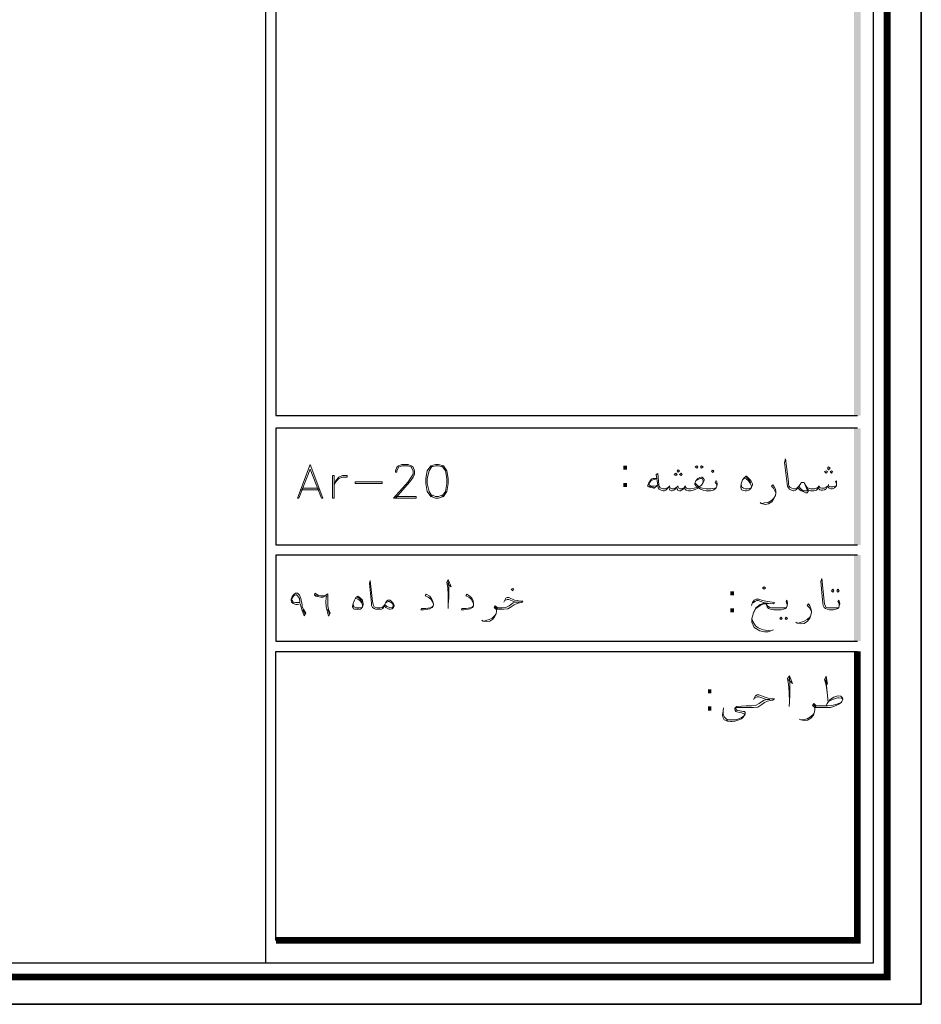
# Model space of a CAD drawing. Header units: metres. Extents: x 5.7 to 89.8, y 4 to 63.5.
# Tile 326 of 475: x 72 to 89.8, y 4 to 23.4. Entities that reach past the tile are written whole.
import ezdxf

# ---------------------------------------------------------------- set-up
doc = ezdxf.new("R2010")
doc.units = ezdxf.units.M
doc.header["$MEASUREMENT"] = 0
for name, color, linetype in [('PDF17_KADR', 7, 'Continuous'), ('PDF17_Text', 7, 'Continuous'), ('PDF17_textt', 7, 'Continuous')]:
    doc.layers.add(name, color=color, linetype=linetype)
doc.styles.add('PDF B Mitra', font='BMITRA.TTF')

msp = doc.modelspace()

# ---------------------------------------------------------------- linework, layer by layer
at = {"layer": 'PDF17_KADR', "lineweight": 25}
for points in [[(5.695, 4.013), (89.785, 4.013), (89.785, 63.476), (5.695, 63.476)], [(5.695, 63.476), (89.785, 63.476), (89.785, 4.013), (5.695, 4.013)], [(6.514, 4.832), (88.841, 4.832), (88.841, 62.657), (6.514, 62.657)]]:
    msp.add_lwpolyline(points, close=True, dxfattribs=at)
at = {"layer": 'PDF17_KADR', "lineweight": 0, "const_width": 0.135}
msp.add_lwpolyline([(6.235, 62.937), (6.235, 4.552), (89.111, 4.552), (89.111, 62.937)], close=True, dxfattribs=at)
at = {"layer": 'PDF17_KADR', "lineweight": 25}
for points in [[(76.851, 4.832), (76.851, 62.657)], [(88.524, 42.759), (77.053, 42.759), (77.053, 15.956), (77.053, 15.628), (88.524, 15.628)], [(88.524, 15.378), (77.053, 15.378), (77.053, 13.076), (88.524, 13.076)], [(88.524, 12.874), (82.783, 12.874), (77.053, 12.874), (77.053, 11.179), (82.783, 11.179), (88.524, 11.179)], [(77.053, 5.275), (77.053, 10.976), (78.748, 10.976), (82.783, 10.976), (88.524, 10.976)]]:
    msp.add_lwpolyline(points, dxfattribs=at)
at = {"layer": 'PDF17_KADR', "lineweight": 0, "const_width": 0.135}
msp.add_lwpolyline([(77.053, 5.275), (88.524, 5.275), (88.524, 9.31), (88.524, 10.976)], dxfattribs=at)
at = {"layer": 'PDF17_KADR', "transparency": 33554559}
for points in [[(88.456, 15.628), (88.591, 15.628), (88.456, 42.759)], [(88.591, 15.628), (88.456, 42.759), (88.591, 42.759)], [(88.456, 13.076), (88.591, 13.076), (88.456, 15.378)], [(88.591, 13.076), (88.456, 15.378), (88.591, 15.378)], [(88.456, 11.179), (88.591, 11.179), (88.456, 12.874)], [(88.591, 11.179), (88.456, 12.874), (88.591, 12.874)]]:
    msp.add_solid(points, dxfattribs=at)
at = {"layer": 'PDF17_textt', "lineweight": 20}
for points in [[(88.109, 14.28), (88.09, 14.318), (88.109, 14.338), (88.109, 14.299), (88.109, 14.28), (88.109, 14.241), (88.09, 14.222), (88.071, 14.203), (88.032, 14.184), (88.003, 14.184), (87.965, 14.193), (87.946, 14.212), (87.936, 14.232), (87.907, 14.184), (87.878, 14.164), (87.84, 14.155), (87.811, 14.155), (87.782, 14.164), (87.763, 14.184), (87.753, 14.212), (87.734, 14.174), (87.715, 14.155), (87.666, 14.145), (87.618, 14.145), (87.599, 14.145), (87.56, 14.155), (87.541, 14.174), (87.522, 14.222), (87.483, 14.289), (87.474, 14.309), (87.455, 14.309), (87.435, 14.309), (87.416, 14.309), (87.406, 14.289), (87.377, 14.241), (87.349, 14.203), (87.329, 14.184), (87.329, 14.174), (87.3, 14.155), (87.272, 14.145), (87.262, 14.145), (87.223, 14.155), (87.185, 14.174), (87.166, 14.203), (87.146, 14.232), (87.137, 14.28), (87.089, 14.704), (87.108, 14.771), (87.166, 14.318), (87.166, 14.261), (87.175, 14.232), (87.194, 14.212), (87.233, 14.193), (87.262, 14.184), (87.272, 14.184), (87.281, 14.184), (87.329, 14.193), (87.339, 14.203), (87.349, 14.212), (87.377, 14.241)], [(79.412, 14.029), (79.817, 14.029), (79.817, 14.001), (79.374, 14.001), (79.663, 14.318), (79.721, 14.415), (79.759, 14.472), (79.759, 14.54), (79.721, 14.607), (79.663, 14.636), (79.538, 14.636), (79.47, 14.607), (79.441, 14.54), (79.441, 14.511), (79.412, 14.511), (79.412, 14.54), (79.441, 14.607), (79.47, 14.636), (79.538, 14.665), (79.663, 14.665), (79.721, 14.636), (79.759, 14.607), (79.788, 14.54), (79.788, 14.472), (79.759, 14.415), (79.692, 14.318), (79.412, 14.001)], [(80.135, 14.636), (80.077, 14.54), (80.038, 14.386), (80.038, 14.289), (80.077, 14.126), (80.135, 14.029)], [(80.356, 14.607), (80.26, 14.636), (80.202, 14.636), (80.106, 14.607)], [(80.327, 14.029), (80.395, 14.126), (80.424, 14.289), (80.424, 14.386), (80.395, 14.54), (80.327, 14.636)], [(84.565, 14.386), (84.498, 14.386), (84.469, 14.376), (84.45, 14.357), (84.411, 14.299), (84.382, 14.232), (84.421, 14.212), (84.507, 14.193), (84.517, 14.193), (84.584, 14.251)], [(84.565, 14.376), (84.488, 14.357), (84.45, 14.338), (84.411, 14.28), (84.411, 14.27), (84.421, 14.251), (84.44, 14.241), (84.546, 14.232), (84.584, 14.261)], [(85.75, 14.232), (85.75, 14.251), (85.74, 14.289), (85.721, 14.309), (85.74, 14.347), (85.75, 14.318), (85.759, 14.28), (85.759, 14.261), (85.75, 14.232), (85.74, 14.203), (85.711, 14.174), (85.682, 14.155), (85.625, 14.145), (85.557, 14.145), (85.538, 14.145), (85.48, 14.155), (85.432, 14.174), (85.403, 14.193), (85.393, 14.212), (85.374, 14.193), (85.336, 14.174), (85.287, 14.155), (85.23, 14.145), (85.22, 14.145), (85.191, 14.145), (85.143, 14.155), (85.124, 14.174), (85.104, 14.203), (85.085, 14.174), (85.056, 14.155), (85.037, 14.145), (85.018, 14.145), (84.979, 14.155), (84.97, 14.174), (84.96, 14.212), (84.931, 14.174), (84.902, 14.155), (84.873, 14.145), (84.854, 14.145), (84.825, 14.155), (84.816, 14.174), (84.796, 14.212), (84.767, 14.174), (84.748, 14.155), (84.719, 14.145), (84.7, 14.145), (84.69, 14.145), (84.652, 14.155), (84.613, 14.174), (84.594, 14.203), (84.584, 14.251), (84.556, 14.463), (84.584, 14.482), (84.604, 14.261), (84.613, 14.232), (84.633, 14.203), (84.652, 14.193), (84.69, 14.184), (84.7, 14.184), (84.729, 14.184), (84.758, 14.193), (84.796, 14.212), (84.816, 14.232), (84.825, 14.203), (84.864, 14.184), (84.893, 14.184), (84.931, 14.193), (84.96, 14.212), (84.979, 14.232), (84.999, 14.193), (85.027, 14.184), (85.056, 14.184), (85.104, 14.203), (85.124, 14.232), (85.133, 14.212), (85.153, 14.193), (85.191, 14.184), (85.22, 14.184), (85.23, 14.184), (85.307, 14.193), (85.374, 14.212), (85.336, 14.241), (85.316, 14.27), (85.316, 14.289), (85.336, 14.338), (85.374, 14.386), (85.413, 14.405), (85.451, 14.415), (85.461, 14.415), (85.48, 14.395), (85.499, 14.367), (85.499, 14.347), (85.48, 14.309), (85.451, 14.251), (85.403, 14.222), (85.442, 14.203), (85.47, 14.193), (85.538, 14.184), (85.557, 14.184), (85.634, 14.184), (85.711, 14.193), (85.74, 14.203)], [(85.48, 14.309), (85.48, 14.338), (85.461, 14.376), (85.451, 14.386), (85.432, 14.386), (85.374, 14.367), (85.336, 14.338)], [(86.289, 14.386), (86.328, 14.376), (86.376, 14.338), (86.405, 14.299), (86.434, 14.241), (86.434, 14.222)], [(86.318, 14.415), (86.366, 14.386), (86.405, 14.328), (86.424, 14.309)], [(77.573, 14.193), (77.891, 14.193)], [(84.507, 14.212), (84.411, 14.232)], [(84.825, 14.241), (84.816, 14.232)], [(84.979, 14.241), (84.979, 14.232)], [(85.133, 14.241), (85.124, 14.232)], [(85.326, 14.309), (85.336, 14.28), (85.365, 14.251), (85.403, 14.222)], [(86.414, 14.193), (86.357, 14.184), (86.308, 14.184), (86.28, 14.193), (86.241, 14.222), (86.231, 14.28)], [(86.915, 14.106), (86.896, 14.145), (86.867, 14.193), (86.828, 14.232), (86.857, 14.261), (86.877, 14.232), (86.906, 14.174), (86.915, 14.126), (86.915, 14.097), (86.906, 14.049), (86.877, 13.991), (86.838, 13.924), (86.771, 13.885), (86.703, 13.875), (86.626, 13.895), (86.607, 13.914)], [(87.541, 14.174), (87.551, 14.145), (87.551, 14.126), (87.532, 14.106), (87.503, 14.106), (87.455, 14.126), (87.416, 14.145), (87.387, 14.164), (87.349, 14.203)], [(87.483, 14.289), (87.503, 14.241), (87.532, 14.164), (87.532, 14.145), (87.522, 14.145), (87.503, 14.145), (87.464, 14.145), (87.426, 14.164), (87.397, 14.193), (87.368, 14.232)], [(87.522, 14.222), (87.541, 14.203), (87.56, 14.193), (87.599, 14.184), (87.618, 14.184), (87.686, 14.184), (87.724, 14.193), (87.753, 14.212), (87.763, 14.232), (87.792, 14.203), (87.82, 14.193), (87.869, 14.193), (87.907, 14.212), (87.936, 14.232), (87.955, 14.241), (87.965, 14.232), (87.994, 14.222), (88.042, 14.222), (88.081, 14.232), (88.109, 14.241)], [(87.772, 14.241), (87.763, 14.232)], [(87.955, 14.27), (87.955, 14.241)], [(77.534, 14.164), (77.92, 14.164)], [(80.106, 14.068), (80.202, 14.029), (80.26, 14.029), (80.356, 14.068)], [(86.636, 13.895), (86.694, 13.904), (86.761, 13.914), (86.828, 13.952), (86.877, 14.001), (86.906, 14.049)], [(79.191, 11.872), (79.172, 11.843), (79.162, 11.824), (79.133, 11.805), (79.095, 11.805), (79.066, 11.805), (79.056, 11.805), (79.018, 11.805), (78.989, 11.824), (78.96, 11.843), (78.941, 11.882), (78.941, 11.92), (78.902, 12.315), (78.912, 12.373), (78.96, 11.959), (78.969, 11.901), (78.979, 11.882), (78.989, 11.853), (79.027, 11.843), (79.056, 11.834), (79.066, 11.834), (79.104, 11.834), (79.152, 11.843), (79.181, 11.872), (79.201, 11.891)], [(80.433, 12.315), (80.51, 12.248), (80.453, 12.392), (80.424, 12.334), (80.443, 12.228), (80.453, 12.094), (80.453, 11.901), (80.453, 11.824)], [(80.453, 11.901), (80.462, 12.036), (80.462, 12.257), (80.453, 12.354)], [(88.167, 11.872), (88.167, 11.901), (88.158, 11.93), (88.138, 11.959), (88.158, 11.988), (88.167, 11.968), (88.177, 11.92), (88.177, 11.911), (88.167, 11.872), (88.158, 11.843), (88.138, 11.824), (88.1, 11.805), (88.052, 11.795), (87.975, 11.795), (87.926, 11.805), (87.898, 11.824), (87.869, 11.843), (87.849, 11.882), (87.84, 11.92), (87.801, 12.354), (87.82, 12.411), (87.869, 11.968), (87.878, 11.911), (87.888, 11.882), (87.898, 11.853), (87.936, 11.834), (87.975, 11.834), (88.052, 11.834), (88.138, 11.834), (88.158, 11.843)], [(77.833, 12.094), (77.891, 12.074)], [(78.661, 12.045), (78.7, 12.017), (78.738, 11.968), (78.758, 11.939)], [(80.164, 11.911), (80.135, 11.959), (80.106, 12.007), (80.058, 12.045), (80, 12.074), (80.019, 12.103), (80.087, 12.065), (80.116, 12.026), (80.144, 11.978), (80.164, 11.911), (80.164, 11.891), (80.154, 11.872), (80.135, 11.843), (80.087, 11.814), (80.048, 11.805), (79.961, 11.795), (79.913, 11.795), (79.923, 11.824), (80.01, 11.824), (80.087, 11.834), (80.125, 11.843), (80.154, 11.872)], [(80.953, 11.911), (80.934, 11.959), (80.905, 12.007), (80.857, 12.045), (80.799, 12.074), (80.819, 12.103), (80.876, 12.065), (80.915, 12.026), (80.944, 11.978), (80.953, 11.911), (80.953, 11.891), (80.953, 11.872), (80.934, 11.843), (80.886, 11.814), (80.848, 11.805), (80.761, 11.795), (80.713, 11.795), (80.722, 11.824), (80.809, 11.824), (80.876, 11.834), (80.915, 11.843), (80.953, 11.872)], [(78.748, 11.843), (78.69, 11.834), (78.652, 11.834), (78.623, 11.843), (78.584, 11.862), (78.575, 11.92)], [(78.623, 12.026), (78.671, 12.007), (78.709, 11.978), (78.738, 11.939), (78.758, 11.891), (78.758, 11.862)], [(79.22, 11.93), (79.239, 11.949), (79.268, 11.959), (79.287, 11.959), (79.307, 11.949), (79.326, 11.939), (79.355, 11.92), (79.364, 11.882), (79.364, 11.872), (79.355, 11.843), (79.335, 11.834), (79.297, 11.843), (79.239, 11.862), (79.21, 11.891)], [(81.551, 11.949), (81.589, 12.026), (81.618, 12.036), (81.647, 12.036), (81.762, 11.988), (81.82, 11.978), (81.868, 11.968), (81.926, 11.968), (81.907, 11.939), (81.859, 11.93), (81.811, 11.92), (81.753, 11.891), (81.695, 11.853), (81.628, 11.814), (81.551, 11.805), (81.454, 11.805), (81.425, 11.805), (81.406, 11.805), (81.406, 11.766), (81.396, 11.718), (81.368, 11.66), (81.329, 11.612), (81.271, 11.573), (81.204, 11.564), (81.136, 11.573), (81.117, 11.593)], [(81.406, 11.776), (81.396, 11.805), (81.377, 11.824), (81.358, 11.843), (81.377, 11.872), (81.416, 11.843), (81.445, 11.834), (81.454, 11.834), (81.512, 11.834), (81.589, 11.843), (81.657, 11.872), (81.734, 11.93), (81.782, 11.949), (81.849, 11.949), (81.782, 11.949), (81.647, 11.997), (81.618, 11.997), (81.57, 11.978)], [(81.425, 11.814), (81.396, 11.834), (81.368, 11.853)], [(86.434, 11.882), (86.453, 11.939), (86.491, 11.988), (86.53, 12.007), (86.578, 12.007), (86.655, 11.978), (86.751, 11.959), (86.886, 11.939), (86.867, 11.911), (86.694, 11.93), (86.617, 11.959), (86.568, 11.978), (86.54, 11.978), (86.511, 11.968), (86.462, 11.93)], [(86.867, 11.4), (86.761, 11.362), (86.694, 11.362), (86.597, 11.381), (86.491, 11.448), (86.443, 11.554), (86.443, 11.622), (86.472, 11.737), (86.52, 11.824), (86.607, 11.882), (86.674, 11.911), (86.723, 11.911), (86.78, 11.92)], [(86.703, 11.93), (86.607, 11.901), (86.52, 11.834), (86.472, 11.737)], [(87.137, 11.872), (87.137, 11.901), (87.127, 11.93), (87.117, 11.959), (87.127, 11.988), (87.137, 11.968), (87.146, 11.92), (87.146, 11.911), (87.137, 11.872), (87.127, 11.843), (87.108, 11.824), (87.069, 11.805), (87.021, 11.795), (86.954, 11.795), (86.877, 11.795), (86.809, 11.805), (86.771, 11.824), (86.742, 11.853), (86.732, 11.901), (86.732, 11.93)], [(86.732, 11.901), (86.751, 11.872), (86.8, 11.843), (86.819, 11.834), (86.877, 11.834), (86.954, 11.834), (87.031, 11.834), (87.108, 11.834), (87.127, 11.843)], [(87.618, 11.756), (87.599, 11.795), (87.58, 11.834), (87.532, 11.882), (87.56, 11.911), (87.589, 11.872), (87.609, 11.824), (87.618, 11.766), (87.618, 11.747), (87.609, 11.689), (87.589, 11.631), (87.541, 11.573), (87.474, 11.525), (87.406, 11.516), (87.339, 11.535), (87.31, 11.554)], [(77.583, 11.795), (77.621, 11.708)], [(78.074, 11.805), (78.112, 11.708)], [(81.146, 11.573), (81.194, 11.583), (81.262, 11.602), (81.319, 11.631), (81.368, 11.679), (81.396, 11.718)], [(87.349, 11.535), (87.397, 11.545), (87.464, 11.564), (87.532, 11.602), (87.589, 11.651), (87.609, 11.689)], [(86.443, 11.622), (86.462, 11.564), (86.511, 11.477), (86.568, 11.439), (86.665, 11.4), (86.809, 11.381)], [(87.156, 10.418), (87.243, 10.341), (87.185, 10.495), (87.146, 10.437), (87.166, 10.331), (87.175, 10.177), (87.185, 9.975), (87.175, 9.888)], [(87.185, 9.975), (87.194, 10.119), (87.194, 10.35), (87.185, 10.466)], [(87.878, 10.418), (87.936, 10.331), (87.907, 10.485), (87.878, 10.418), (87.907, 10.312), (87.926, 10.167), (87.946, 9.975)], [(87.926, 10.167), (87.907, 10.37), (87.907, 10.476)], [(86.472, 10.023), (86.511, 10.1), (86.549, 10.119), (86.578, 10.119), (86.703, 10.071), (86.761, 10.052), (86.809, 10.042), (86.886, 10.042), (86.857, 10.013), (86.809, 10.004), (86.751, 9.994), (86.694, 9.965), (86.636, 9.927), (86.559, 9.878), (86.472, 9.869), (86.366, 9.869), (86.28, 9.869), (86.154, 9.869), (86.145, 9.869), (86.135, 9.869), (86.125, 9.85), (86.135, 9.83), (86.154, 9.811), (86.202, 9.801), (86.27, 9.792), (86.299, 9.792), (86.308, 9.772), (86.308, 9.734), (86.299, 9.715), (86.27, 9.676), (86.241, 9.647), (86.183, 9.628), (86.145, 9.609), (86.106, 9.599), (86.048, 9.589), (86.029, 9.589), (85.962, 9.599), (85.942, 9.609), (85.894, 9.628), (85.875, 9.667), (85.865, 9.715), (85.875, 9.801), (85.885, 9.859)], [(85.875, 9.801), (85.875, 9.744), (85.885, 9.715), (85.904, 9.676), (85.933, 9.647), (85.962, 9.628), (86.01, 9.628), (86.039, 9.628), (86.116, 9.628), (86.164, 9.638), (86.231, 9.667), (86.28, 9.695), (86.289, 9.705), (86.299, 9.724), (86.289, 9.744), (86.28, 9.753), (86.241, 9.763), (86.202, 9.772), (86.145, 9.782), (86.125, 9.792), (86.116, 9.811), (86.106, 9.84), (86.106, 9.85), (86.116, 9.869), (86.125, 9.878), (86.145, 9.888), (86.328, 9.898), (86.366, 9.898), (86.434, 9.898), (86.511, 9.907), (86.588, 9.946), (86.674, 10.004), (86.732, 10.023), (86.8, 10.023), (86.732, 10.023), (86.578, 10.081), (86.549, 10.081), (86.501, 10.052)], [(87.907, 9.898), (87.926, 9.946), (87.955, 9.984), (87.984, 10.023), (88.061, 10.071), (88.138, 10.1), (88.196, 10.09), (88.215, 10.071), (88.235, 10.042), (88.235, 10.023), (88.215, 9.984), (88.206, 9.965), (88.158, 9.936), (88.061, 9.888), (87.994, 9.869), (87.888, 9.869), (87.743, 9.869), (87.715, 9.869), (87.686, 9.869), (87.686, 9.83), (87.676, 9.782), (87.657, 9.715), (87.609, 9.657), (87.541, 9.618), (87.474, 9.609), (87.406, 9.628), (87.377, 9.638)], [(87.686, 9.84), (87.676, 9.869), (87.666, 9.888), (87.637, 9.907), (87.666, 9.946), (87.705, 9.907), (87.734, 9.898), (87.743, 9.898), (87.936, 9.898), (88.023, 9.907), (88.119, 9.936), (88.206, 9.965)], [(87.715, 9.878), (87.676, 9.898), (87.657, 9.927)], [(87.955, 9.984), (88.032, 10.023), (88.109, 10.052), (88.138, 10.061), (88.158, 10.061), (88.215, 10.052), (88.235, 10.023)], [(87.416, 9.628), (87.464, 9.628), (87.532, 9.647), (87.599, 9.686), (87.657, 9.734), (87.676, 9.782)]]:
    msp.add_lwpolyline(points, dxfattribs=at)
for points in [[(77.727, 14.665), (77.477, 14.001), (77.505, 14.001), (77.727, 14.569), (77.949, 14.001), (77.977, 14.001)], [(80.202, 14.665), (80.106, 14.636), (80.038, 14.54), (80.01, 14.386), (80.01, 14.289), (80.038, 14.126), (80.106, 14.029), (80.202, 14.001), (80.26, 14.001), (80.356, 14.029), (80.424, 14.126), (80.453, 14.289), (80.453, 14.386), (80.424, 14.54), (80.356, 14.636), (80.26, 14.665)], [(85.355, 14.636), (85.374, 14.617), (85.355, 14.588), (85.326, 14.617)], [(85.451, 14.636), (85.48, 14.617), (85.451, 14.588), (85.432, 14.617)], [(87.955, 14.559), (87.984, 14.588), (87.955, 14.617), (87.936, 14.588)], [(78.199, 14.001), (78.199, 14.444), (78.17, 14.444), (78.17, 14.001)], [(78.459, 14.444), (78.459, 14.415), (78.363, 14.415), (78.295, 14.386), (78.237, 14.318), (78.199, 14.251), (78.237, 14.347), (78.295, 14.415), (78.363, 14.444)], [(84.941, 14.444), (84.97, 14.463), (84.941, 14.492), (84.912, 14.463)], [(84.989, 14.511), (85.018, 14.54), (84.989, 14.559), (84.97, 14.54)], [(85.047, 14.444), (85.066, 14.463), (85.047, 14.492), (85.018, 14.463)], [(85.673, 14.501), (85.692, 14.53), (85.673, 14.55), (85.644, 14.53)], [(86.328, 14.434), (86.337, 14.434), (86.385, 14.386), (86.424, 14.347), (86.443, 14.309), (86.453, 14.28), (86.453, 14.251), (86.434, 14.212), (86.414, 14.184), (86.385, 14.155), (86.337, 14.145), (86.308, 14.145), (86.26, 14.155), (86.241, 14.164), (86.231, 14.184), (86.222, 14.212), (86.222, 14.222), (86.231, 14.28), (86.26, 14.357), (86.299, 14.405)], [(87.907, 14.492), (87.936, 14.521), (87.907, 14.54), (87.878, 14.521)], [(88.013, 14.492), (88.032, 14.521), (88.013, 14.54), (87.984, 14.521)], [(79.152, 14.289), (78.613, 14.289), (78.613, 14.318), (79.152, 14.318)], [(86.684, 12.2), (86.713, 12.228), (86.684, 12.248), (86.655, 12.228)], [(77.611, 11.679), (77.573, 11.785), (77.534, 11.911), (77.477, 11.901), (77.448, 11.901), (77.39, 11.92), (77.361, 11.949), (77.351, 11.988), (77.351, 12.007), (77.371, 12.055), (77.4, 12.094), (77.438, 12.122), (77.467, 12.122), (77.477, 12.122), (77.515, 12.084), (77.544, 12.017), (77.573, 11.891), (77.573, 11.853), (77.602, 11.795), (77.64, 11.728)], [(77.525, 11.939), (77.477, 11.939), (77.438, 11.939), (77.39, 11.949), (77.371, 11.978), (77.361, 11.988), (77.371, 12.026), (77.39, 12.055), (77.419, 12.084), (77.448, 12.094), (77.457, 12.094), (77.477, 12.074), (77.515, 12.017)], [(78.093, 11.67), (78.064, 11.776), (78.045, 11.862), (78.035, 11.949), (78.045, 12.036), (78.054, 12.074), (78.026, 12.065), (77.987, 12.045), (77.939, 12.045), (77.881, 12.055), (77.843, 12.065), (77.833, 12.074), (77.814, 12.084), (77.823, 12.122), (77.852, 12.103), (77.891, 12.084), (77.939, 12.074), (77.997, 12.074), (78.045, 12.094), (78.074, 12.113), (78.074, 12.026), (78.074, 11.959), (78.074, 11.872), (78.093, 11.805), (78.122, 11.728)], [(78.671, 12.065), (78.719, 12.026), (78.758, 11.988), (78.767, 11.949), (78.777, 11.92), (78.777, 11.891), (78.758, 11.853), (78.748, 11.834), (78.719, 11.805), (78.671, 11.805), (78.652, 11.805), (78.603, 11.805), (78.584, 11.814), (78.575, 11.834), (78.565, 11.853), (78.565, 11.862), (78.575, 11.92), (78.603, 11.988), (78.632, 12.036)], [(81.724, 12.171), (81.743, 12.2), (81.724, 12.219), (81.695, 12.2)], [(88.042, 12.2), (88.061, 12.171), (88.042, 12.142), (88.013, 12.171)], [(88.138, 12.2), (88.167, 12.171), (88.138, 12.142), (88.119, 12.171)], [(79.191, 11.872), (79.21, 11.92), (79.229, 11.959), (79.258, 11.988), (79.268, 11.988), (79.287, 11.988), (79.307, 11.988), (79.355, 11.939), (79.374, 11.911), (79.384, 11.882), (79.384, 11.872), (79.374, 11.843), (79.355, 11.824), (79.345, 11.814), (79.307, 11.805), (79.287, 11.805), (79.268, 11.814), (79.22, 11.843)], [(87.021, 11.651), (87.04, 11.622), (87.021, 11.602), (86.992, 11.622)], [(87.117, 11.651), (87.146, 11.622), (87.117, 11.602), (87.098, 11.622)]]:
    msp.add_lwpolyline(points, close=True, dxfattribs=at)

# ---------------------------------------------------------------- texts
at = {"layer": 'PDF17_Text', "char_height": 0.544, "attachment_point": 7, "style": 'PDF B Mitra'}
for insert in [(83.843, 14.22), (85.952, 11.745), (85.509, 9.809)]:
    msp.add_mtext(':', dxfattribs=dict(at, insert=insert))

doc.saveas('drawing.dxf')
